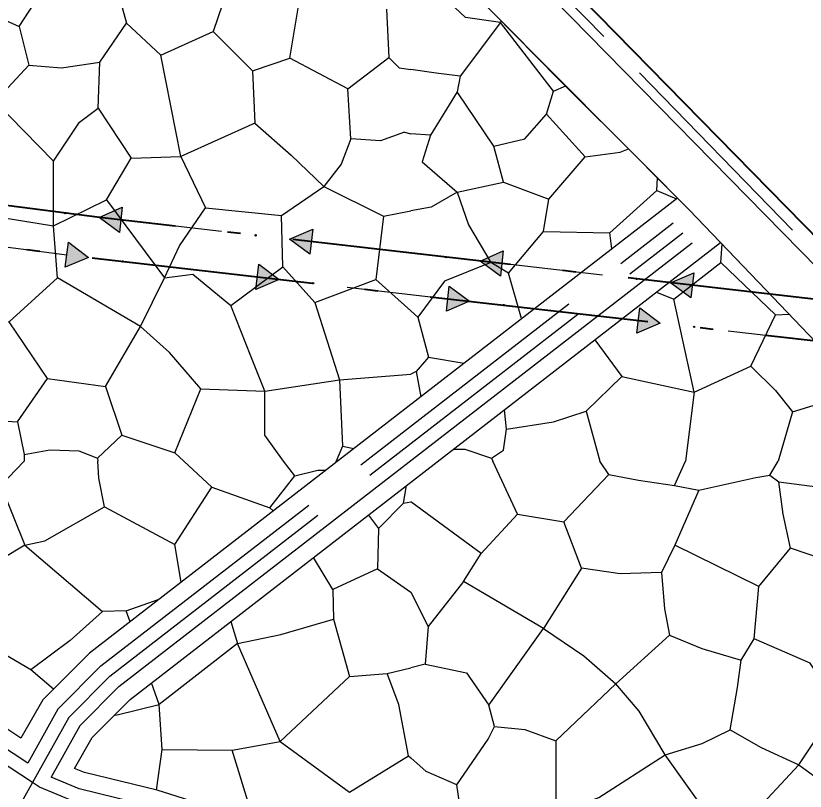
# Model space of a CAD drawing. Extents: x -64005 to -55000, y -89025 to -80000.
# Drawn here: x -60437 to -59861, y -84160 to -83593 of the extents above; entities that cross this region are included whole.
import ezdxf

# ---------------------------------------------------------------- set-up
doc = ezdxf.new("R2010")
doc.units = 0
doc.header["$LTSCALE"] = 32
for name, pattern in [('DASH_DOUBLE_DOT', [9.2, 5, -1.2, 0.3, -1.2, 0.3, -1.2]), ('DOT_DASHED', [7.7, 5, -1.2, 0.3, -1.2]), ('LONG_DASHED', [7.5, 6, -1.5])]:
    doc.linetypes.add(name, pattern=pattern)
for name, color, linetype, lineweight in [('18', 7, 'Continuous', 25), ('19', 7, 'Continuous', 25), ('3', 7, 'Continuous', 25), ('39', 7, 'LONG_DASHED', 25), ('53', 7, 'DASH_DOUBLE_DOT', 25), ('6', 7, 'Continuous', 25), ('8', 7, 'Continuous', 25)]:
    doc.layers.add(name, color=color, linetype=linetype, lineweight=lineweight)

msp = doc.modelspace()

# ---------------------------------------------------------------- hatches: boundary and pattern name
at = {"layer": '18'}
for points in [[(-60361.67, -83751.67), (-60376.54, -83740.65), (-60359.57, -83733.29)], [(-60222.58, -83767.6), (-60237.45, -83756.59), (-60220.48, -83749.22)], [(-60398.88, -83758.72), (-60384.15, -83769.92), (-60401.21, -83777.08)], [(-60083.49, -83783.54), (-60098.36, -83772.52), (-60081.39, -83765.16)], [(-60259.93, -83774.9), (-60245.07, -83785.91), (-60262.04, -83793.28)], [(-59944.4, -83799.47), (-59959.27, -83788.46), (-59942.3, -83781.09)], [(-60120.84, -83790.83), (-60105.98, -83801.85), (-60122.95, -83809.21)], [(-59981.75, -83806.77), (-59966.89, -83817.78), (-59983.86, -83825.15)]]:
    msp.add_hatch(color=256, dxfattribs=at).paths.add_polyline_path(points)

# ---------------------------------------------------------------- linework, layer by layer
for p, q in [((-60426.14, -83734.35), (-60499.53, -83725.04)), ((-60287.12, -83750.9), (-60360.62, -83742.48)), ((-60473.43, -83758.59), (-60400.04, -83767.9)), ((-60148.03, -83766.83), (-60221.53, -83758.41)), ((-60008.94, -83782.77), (-60082.44, -83774.35)), ((-60334.48, -83775.66), (-60260.98, -83784.09)), ((-60195.39, -83791.6), (-60121.89, -83800.02)), ((-59869.85, -83798.7), (-59943.35, -83790.28)), ((-60056.3, -83807.54), (-59982.8, -83815.96)), ((-59917.21, -83823.48), (-59843.71, -83831.9))]:
    msp.add_line(p, q, dxfattribs=at)
at = {"layer": '18', "linetype": 'DOT_DASHED', "lineweight": 40}
for points in [[(-62511.18, -83419.68), (-62511.65, -83442.16), (-62269.37, -83547.46), (-62236.29, -83546.11), (-61998.23, -83536.37), (-61478.42, -83639.63), (-61155.09, -83677.73), (-60626.09, -83739.21), (-60379.64, -83770.49), (-59836.37, -83832.74), (-59632.07, -83878.3), (-59482.83, -83910.88), (-59245.7, -83916.4), (-59157.46, -83918.46), (-58274.27, -84022.41)], [(-59176.97, -83888), (-59290.14, -83885.36), (-59657.06, -83841.98), (-59831.38, -83803.11), (-60376.04, -83740.71), (-60622.47, -83709.43), (-61151.6, -83647.93), (-61473.73, -83609.97), (-61992.38, -83506.94), (-61993.6, -83506.74), (-62420.8, -83437.27), (-62481.72, -83419.68)]]:
    msp.add_lwpolyline(points, dxfattribs=at)
at = {"layer": '18'}
for points in [[(-60361.67, -83751.67), (-60376.54, -83740.65), (-60359.57, -83733.29)], [(-60222.58, -83767.6), (-60237.45, -83756.59), (-60220.48, -83749.22)], [(-60398.88, -83758.72), (-60384.15, -83769.92), (-60401.21, -83777.08)], [(-60083.49, -83783.54), (-60098.36, -83772.52), (-60081.39, -83765.16)], [(-60259.93, -83774.9), (-60245.07, -83785.91), (-60262.04, -83793.28)], [(-59944.4, -83799.47), (-59959.27, -83788.46), (-59942.3, -83781.09)], [(-60120.84, -83790.83), (-60105.98, -83801.85), (-60122.95, -83809.21)], [(-59981.75, -83806.77), (-59966.89, -83817.78), (-59983.86, -83825.15)]]:
    msp.add_lwpolyline(points, close=True, dxfattribs=at)
for centre in [(-60401.34, -83737.5), (-60262.28, -83753.74), (-60123.19, -83769.68), (-60359.32, -83772.82), (-59984.1, -83785.61), (-60220.23, -83788.75), (-60081.14, -83804.69), (-59942.05, -83820.63)]:
    msp.add_circle(centre, 0.5, dxfattribs=at)
at = {"layer": '19'}
for p, q in [((-60044.64, -83648.52), (-60035.7, -83644.65)), ((-60153.48, -83678.5), (-60148.89, -83679.66)), ((-59969.33, -83721.06), (-59954.87, -83727)), ((-60002.17, -83763.61), (-60003.67, -83751.9)), ((-60346.33, -83820.38), (-60328.74, -83784.68)), ((-60145.02, -83853.24), (-60141.63, -83871.54)), ((-60020.85, -83882.06), (-59994.87, -83856.77)), ((-59942.03, -83868.21), (-59948.29, -83918.73)), ((-60198.72, -83907.62), (-60190.58, -83909.43)), ((-60203.45, -83919.39), (-60203.29, -83918.73)), ((-60249.28, -83954.85), (-60251.9, -83952.78)), ((-60154.24, -83949.23), (-60148.89, -83948.43)), ((-60316.47, -84006.86), (-60321.14, -83979.46)), ((-59894.8, -84010.09), (-59956.06, -83979.9)), ((-60024.41, -83996.77), (-60051.94, -84040.74)), ((-60356.66, -84027.86), (-60332.51, -84019.27)), ((-60275.4, -84051.81), (-60332.69, -84096.25)), ((-60409.74, -84084.99), (-60426.35, -84070.94)), ((-60244.34, -84123.32), (-60193.73, -84075.8)), ((-60263.4, -84181.23), (-60279.39, -84129.55))]:
    msp.add_line(p, q, dxfattribs=at)
for points in [[(-60458.47, -83209.34), (-60416.83, -83253.16), (-60396.53, -83273.8), (-60369, -83300.88), (-60355.4, -83314.58), (-60219.86, -83454.59), (-60176.23, -83500.37), (-60118.07, -83561.41), (-60088.56, -83591.52), (-59954.25, -83726.52)], [(-60433.57, -84120.83), (-60442.36, -84115.06), (-60486.57, -84072.69), (-60541.41, -84016.72), (-60596.17, -83966.2), (-60668.04, -83906.13), (-60717.52, -83861.58), (-60770.75, -83814.02), (-60485.35, -83265.47)], [(-60478.05, -83581.57), (-60434.89, -83601.39), (-60409.35, -83561.74), (-60442.82, -83524.29)], [(-60367.96, -83557.34), (-60356.48, -83598.76), (-60331.39, -83622.11), (-60293.08, -83604.92)], [(-60283.41, -83562.19), (-60286.47, -83585.1), (-60293.08, -83604.92), (-60264.46, -83633.55), (-60237.15, -83624.3)], [(-60082.99, -83597.12), (-60083.38, -83598.31), (-60108.92, -83594.79), (-60136.66, -83568.36)], [(-60194.89, -83646.78), (-60237.15, -83624.3), (-60230.13, -83582.02)], [(-60166.72, -83588.62), (-60164.94, -83623.87), (-60157.46, -83631.36), (-60148.89, -83632.62)], [(-60434.89, -83601.39), (-60427.83, -83629.59), (-60404.04, -83631.36), (-60375.86, -83627.39), (-60356.48, -83598.76)], [(-60083.38, -83598.31), (-60112.87, -83637.51), (-60130.49, -83635.32), (-60148.89, -83632.62)], [(-60088.22, -83688.62), (-60065.77, -83683.34), (-60049.92, -83665.27), (-60044.64, -83648.52), (-60083.38, -83598.31)], [(-60509.3, -83610.64), (-60515.01, -83637.52), (-60466.13, -83659.99), (-60452.48, -83656.03), (-60427.83, -83629.59)], [(-60377.19, -83660.88), (-60352.96, -83697.45), (-60316.85, -83696.12), (-60331.39, -83622.11)], [(-60153.48, -83678.5), (-60171.1, -83684.66), (-60192.68, -83683.34), (-60194.89, -83646.78), (-60164.94, -83623.87)], [(-60409.76, -83699.65), (-60390.83, -83671.01), (-60377.19, -83660.88), (-60375.86, -83627.39)], [(-60264.46, -83633.55), (-60262.69, -83671.89), (-60236.27, -83695.25), (-60212.5, -83718.15)], [(-60112.87, -83637.51), (-60115.08, -83648.98), (-60134.45, -83680.68), (-60148.89, -83679.66)], [(-60115.08, -83722.12), (-60081.17, -83715.05), (-60088.22, -83688.62), (-60115.08, -83648.98)], [(-60456.45, -83739.3), (-60409.76, -83746.79), (-60409.76, -83699.65), (-60452.48, -83656.03)], [(-60049.92, -83665.27), (-60021.72, -83696.55), (-59996.18, -83693.03), (-59989.89, -83690.7)], [(-60262.69, -83671.89), (-60316.85, -83696.12), (-60298.81, -83733.57), (-60243.32, -83739.3), (-60212.5, -83718.15)], [(-60134.45, -83680.68), (-60140.62, -83700.08), (-60115.08, -83722.12), (-60134.02, -83733.13), (-60148.89, -83735.95)], [(-60192.68, -83683.34), (-60199.71, -83701.84), (-60212.5, -83718.15), (-60168.9, -83739.74), (-60148.89, -83735.95)], [(-60409.76, -83746.79), (-60371.02, -83727.84), (-60352.96, -83697.45)], [(-60081.17, -83715.05), (-60048.15, -83727.4), (-60021.72, -83696.55)], [(-60052.1, -83751.02), (-60003.67, -83751.9), (-59969.33, -83721.06), (-59968.91, -83711.78)], [(-60115.08, -83722.12), (-60106.72, -83746.18), (-60090.43, -83773.5), (-60124.33, -83787.15), (-60143.71, -83813.59), (-60148.89, -83808.94)], [(-59954.25, -83726.52), (-60383.53, -84058.76), (-60417.57, -84092.83), (-60433.57, -84120.83)], [(-60371.02, -83727.84), (-60328.74, -83784.68), (-60317.74, -83761.32), (-60298.81, -83733.57)], [(-60077.66, -83781.42), (-60052.1, -83751.02), (-60048.15, -83727.4)], [(-60328.74, -83784.68), (-60308.04, -83782.03), (-60280.32, -83804.95), (-60242.43, -83776.75), (-60243.32, -83739.3)], [(-60168.9, -83739.74), (-60174.5, -83785.99), (-60148.89, -83808.94)], [(-60493.88, -83773.67), (-60484.42, -83807.59), (-60442.15, -83816.84), (-60406.92, -83784.67), (-60409.76, -83746.79)], [(-60394.35, -84142.89), (-60381.49, -84120.37), (-60353.73, -84092.6), (-59922.73, -83759.04), (-59922.72, -83759.04)], [(-59969.48, -83795.22), (-59957, -83800.37), (-59922.65, -83773.5), (-59921.57, -83760.24)], [(-59922.72, -83759.04), (-59889.63, -83793.51), (-59832.43, -83853.52), (-59809.77, -83876.13), (-59763.12, -83920.02), (-59721.65, -83958.79), (-59700.28, -83977.48), (-59685.66, -83989.48), (-59656.04, -84012.98), (-59557.43, -84090.17), (-59498.82, -84132.43)], [(-60067.99, -83814.55), (-60077.66, -83781.42), (-60090.43, -83773.5)], [(-59922.65, -83773.5), (-59882.59, -83811.82), (-59872.68, -83811.29)], [(-60242.43, -83776.75), (-60218.97, -83802.74), (-60174.5, -83785.99)], [(-60371.87, -83864.01), (-60346.33, -83820.38), (-60406.92, -83784.67)], [(-60218.97, -83802.74), (-60200.9, -83859.15), (-60148.89, -83855.08)], [(-60014.51, -83830.07), (-59994.87, -83856.77), (-59942.03, -83868.21), (-59957, -83800.37)], [(-60302.3, -83865.76), (-60255.51, -83867.53), (-60265.64, -83841.96), (-60280.32, -83804.95)], [(-60143.71, -83813.59), (-60136.04, -83842.63), (-60145.02, -83853.24), (-60148.89, -83855.08)], [(-59942.03, -83868.21), (-59900.64, -83849.28), (-59882.59, -83811.82)], [(-60436.15, -83889.99), (-60414.14, -83858.28), (-60442.15, -83816.84)], [(-60321.23, -83912.47), (-60302.3, -83865.76), (-60325.19, -83839.33), (-60346.33, -83820.38)], [(-60136.04, -83842.63), (-60110, -83847.06), (-60109.99, -83847.06)], [(-59900.64, -83849.28), (-59882.59, -83867.09), (-59870.24, -83882.51), (-59880.76, -83918.73)], [(-60414.14, -83858.28), (-60371.87, -83864.01), (-60359.98, -83899.69), (-60377.59, -83916.43)], [(-60241.86, -83918.73), (-60255.51, -83899.69), (-60255.51, -83867.53), (-60200.9, -83859.15), (-60198.72, -83907.62), (-60203.29, -83918.73)], [(-59870.24, -83882.51), (-59833.7, -83871.49), (-59824.94, -83861)], [(-60089.98, -83916.43), (-60081.17, -83910.7), (-60078.98, -83895.28), (-60080.42, -83881.08)], [(-60078.98, -83895.28), (-60044.64, -83889.99), (-60020.85, -83882.06), (-60011, -83918.73)], [(-60476.66, -83891.76), (-60455.97, -83888.68), (-60436.15, -83889.99), (-60431.3, -83913.79), (-60431.13, -83918.73)], [(-60359.98, -83899.69), (-60321.23, -83912.47), (-60314.5, -83918.73)], [(-60431.3, -83913.79), (-60412.37, -83910.26), (-60391.23, -83911.15), (-60377.59, -83916.43), (-60377.44, -83918.73)], [(-60117.56, -83909.83), (-60109.36, -83909.83), (-60089.98, -83916.43), (-60088.91, -83918.73)], [(-60488.5, -83942.59), (-60463.2, -83943.92), (-60448.1, -83936.37), (-60431.13, -83918.73)], [(-60430.79, -83979.9), (-60416.14, -83976.79), (-60372.64, -83951.91), (-60376.63, -83931.04), (-60377.44, -83918.73)], [(-60372.64, -83951.91), (-60321.14, -83979.46), (-60294.07, -83937.71), (-60314.5, -83918.73)], [(-60294.07, -83937.71), (-60251.9, -83952.78), (-60233.69, -83929.23), (-60241.86, -83918.73)], [(-60097.66, -83986.12), (-60071.02, -83957.24), (-60088.91, -83918.73)], [(-60071.02, -83957.24), (-60037.28, -83963.01), (-60004.44, -83928.36), (-60011, -83918.73)], [(-60004.44, -83928.36), (-59982.69, -83932.38), (-59956.51, -83936.37), (-59948.29, -83918.73)], [(-59956.51, -83936.37), (-59938.75, -83939.92), (-59897.02, -83930.6), (-59886.82, -83928.83), (-59880.76, -83918.73)], [(-59886.82, -83928.83), (-59880.16, -83933.71), (-59852.18, -83937.26), (-59822.01, -83929.27), (-59816.17, -83918.73)], [(-60233.69, -83929.23), (-60216.83, -83925.24), (-60211.01, -83925.24)], [(-59822.01, -83929.27), (-59802.04, -83962.13), (-59821.56, -83995.44), (-59848.19, -83990.11), (-59871.72, -83982.12), (-59877.05, -83957.24), (-59880.16, -83933.71)], [(-60448.1, -83936.37), (-60430.79, -83979.9), (-60464.08, -83999.88)], [(-60179.9, -83958.07), (-60172.44, -83967.89), (-60154.24, -83949.23), (-60152.01, -83936.48)], [(-59938.75, -83939.92), (-59956.06, -83979.9), (-59965.83, -83999.88), (-59963.61, -84026.52), (-59960.06, -84045.62), (-59936.52, -84055.39), (-59907.67, -84063.82), (-59898.35, -84048.29), (-59894.8, -84010.09), (-59871.72, -83982.12)], [(-60110.52, -84006.54), (-60097.66, -83986.12), (-60148.89, -83948.43)], [(-59965.83, -83999.88), (-59996, -84000.77), (-60024.41, -83996.77), (-60037.28, -83963.01)], [(-60172.44, -83967.89), (-60173.3, -83997.19), (-60148.89, -84014.15)], [(-60430.79, -83979.9), (-60373.97, -84028.3), (-60397.5, -84049.61), (-60426.35, -84070.94), (-60461.41, -84050.51)], [(-60173.3, -83997.19), (-60205.72, -84012.29), (-60219.9, -83989.03)], [(-60138.5, -84066.93), (-60108.3, -84073.15), (-60091.89, -84096.69), (-60051.94, -84040.74), (-60110.52, -84006.54), (-60136.28, -84039.41)], [(-60205.72, -84012.29), (-60205.27, -84034.05), (-60193.73, -84075.8), (-60166.2, -84073.58), (-60148.89, -84069.43)], [(-60148.89, -84014.15), (-60136.28, -84039.41), (-60138.5, -84066.93), (-60148.89, -84069.43)], [(-60353.88, -84035.81), (-60356.66, -84027.86), (-60373.97, -84028.3)], [(-60280.28, -84035.75), (-60275.4, -84051.81), (-60243.89, -84045.16), (-60205.27, -84034.05)], [(-60051.94, -84040.74), (-60022.63, -84060.72), (-59999.11, -84081.16), (-59960.06, -84045.62)], [(-60330.46, -84129.1), (-60279.39, -84129.55), (-60244.34, -84123.32), (-60275.4, -84051.81)], [(-59915.67, -84114.89), (-59893.21, -84127.79), (-59865.69, -84140.22), (-59837.72, -84098.47), (-59847.04, -84081.6), (-59857.25, -84066.05), (-59898.35, -84048.29)], [(-59963.16, -84133.11), (-59936.08, -84124.67), (-59915.67, -84114.89), (-59910.34, -84083.82), (-59907.67, -84063.82)], [(-60150.54, -84133.7), (-60157.65, -84096.39), (-60166.2, -84073.58)], [(-60365.07, -84103.95), (-60363.32, -84103.81), (-60332.69, -84096.25), (-60338.19, -84080.57)], [(-60334.53, -84158.82), (-60330.46, -84129.1), (-60332.69, -84096.25)], [(-60115.41, -84154.87), (-60092.33, -84121.56), (-60087.89, -84112.23), (-60091.89, -84096.69)], [(-59865.69, -84140.22), (-59838.92, -84159.75), (-59825.16, -84173.07), (-59788.77, -84168.63), (-59778.55, -84135.78), (-59774.12, -84109.57)], [(-60087.89, -84112.23), (-60065.69, -84114.45), (-60043.06, -84122.89)], [(-60244.34, -84123.32), (-60193.6, -84160.36), (-60150.54, -84133.7), (-60148.89, -84135.17)], [(-60043.06, -84176.2), (-60067.46, -84193.07), (-60088.78, -84195.72), (-60110.08, -84189.51), (-60115.41, -84154.87), (-60137.6, -84145.1), (-60148.89, -84135.17)], [(-59865.69, -84140.22), (-59917.94, -84196.62), (-59963.16, -84133.11)], [(-59931.92, -84307.02), (-60118.31, -84232.85), (-60184.14, -84208.38), (-60265.6, -84180.47), (-60334.15, -84158.91), (-60387.14, -84145.86), (-60394.35, -84142.89)]]:
    msp.add_lwpolyline(points, dxfattribs=at)
msp.add_lwpolyline([(-59999.11, -84081.16), (-60043.06, -84122.89), (-60043.06, -84176.2), (-60011.54, -84164.2), (-59963.16, -84133.11), (-59982.25, -84101.14)], close=True, dxfattribs=at)
at = {"layer": '3', "lineweight": 40}
msp.add_lwpolyline([(-59799.58, -83809.66), (-60124.14, -83478.72), (-60222.05, -83376.91), (-60249.87, -83348.53), (-60263.06, -83335.03), (-60279.83, -83316), (-60296.44, -83297.8), (-60347.76, -83242.82), (-60392.77, -83197.24), (-60432.47, -83158.8), (-60442.25, -83149)], dxfattribs=at)
at = {"layer": '3'}
for points in [[(-59799.58, -83809.66), (-60124.14, -83478.72), (-60222.05, -83376.91), (-60249.87, -83348.53), (-60263.06, -83335.03), (-60279.83, -83316), (-60296.44, -83297.8), (-60347.76, -83242.82), (-60392.77, -83197.24), (-60432.47, -83158.8), (-60442.25, -83149)], [(-59582.7, -84029.96), (-59653.35, -83970.67), (-59692.32, -83936.63), (-59717.73, -83913.27), (-59730.26, -83901.3), (-59748.62, -83883.03), (-60134.9, -83489.18), (-60232.81, -83387.35), (-60260.59, -83359.03), (-60274.06, -83345.23), (-60290.99, -83326.02), (-60307.46, -83307.98), (-60358.58, -83253.2), (-60403.33, -83207.9), (-60442.99, -83169.48)], [(-59582.7, -84029.96), (-59653.35, -83970.67), (-59692.32, -83936.63), (-59717.73, -83913.27), (-59730.26, -83901.3), (-59748.62, -83883.03), (-60134.9, -83489.18), (-60232.81, -83387.35), (-60260.59, -83359.03), (-60274.06, -83345.23), (-60290.99, -83326.02), (-60307.46, -83307.98), (-60358.58, -83253.2), (-60403.33, -83207.9), (-60442.99, -83169.48)], [(-60442.99, -83169.48), (-60403.33, -83207.9), (-60358.58, -83253.2), (-60307.46, -83307.98), (-60290.99, -83326.02), (-60274.06, -83345.23), (-60260.59, -83359.03), (-60232.81, -83387.35), (-60134.9, -83489.18), (-59748.62, -83883.03), (-59730.26, -83901.3), (-59717.73, -83913.27), (-59692.32, -83936.63), (-59653.35, -83970.67), (-59582.7, -84029.96)]]:
    msp.add_lwpolyline(points, dxfattribs=at)
at = {"layer": '39'}
msp.add_line((-60398.65, -84105.72), (-60425.07, -84153.32), dxfattribs=at)
for points in [[(-60398.65, -84105.72), (-60368.63, -84075.68), (-59950.37, -83751.96)], [(-60425.07, -84153.32), (-60456.44, -84132.75), (-60502.39, -84088.69), (-60557.09, -84032.87), (-60611.02, -83983.12), (-60682.79, -83923.12), (-60732.55, -83878.32), (-60786.11, -83830.47), (-60798.91, -83818.31)], [(-60425.07, -84153.32), (-60442.45, -84184.07), (-60456.91, -84203.2), (-60464.56, -84209.58), (-60477.95, -84212.76), (-60490.71, -84212.56), (-60503.04, -84207.03), (-60536.62, -84181.1), (-60618.03, -84116.91), (-60709.02, -84039.05)], [(-60088.91, -84267.79), (-60191.72, -84229.57), (-60272.62, -84201.85), (-60340.23, -84180.58), (-60394.16, -84167.3), (-60419.98, -84156.66), (-60425.07, -84153.32)]]:
    msp.add_lwpolyline(points, dxfattribs=at)
at = {"layer": '53'}
msp.add_lwpolyline([(-60444.3, -83158.67), (-60412.38, -83190.25), (-60400.53, -83201.54), (-60383.75, -83218.55), (-60356.89, -83244.67), (-60295.93, -83310.03), (-60275.26, -83332.42), (-60271.63, -83336.55), (-60256.52, -83351.8), (-60182.45, -83428.9), (-60119.98, -83494.38), (-59981.9, -83635.2), (-59839.26, -83781.85), (-59787.53, -83833.88), (-59757.89, -83864.54), (-59727.92, -83893.51), (-59655.85, -83959.88), (-59642.38, -83971), (-59583.28, -84022), (-59550.95, -84041.54), (-59511.89, -84069.16)], dxfattribs=at)
at = {"layer": '6', "lineweight": 35}
msp.add_lwpolyline([(-60483.88, -83182.74), (-60416.83, -83253.16), (-60396.53, -83273.8), (-60369, -83300.88), (-60355.4, -83314.58), (-60219.86, -83454.59), (-60118.07, -83561.41), (-60088.56, -83591.52), (-60041.01, -83639.67), (-59978.64, -83702), (-59945.43, -83735.49), (-59889.63, -83793.51), (-59832.43, -83853.52), (-59809.75, -83876.12), (-59763.12, -83920.02), (-59721.65, -83958.79), (-59700.28, -83977.48), (-59685.66, -83989.48), (-59656.04, -84012.98), (-59557.43, -84090.17), (-59498.82, -84132.43)], dxfattribs=at)
at = {"layer": '8', "linetype": 'LONG_DASHED'}
msp.add_line((-60406.72, -84099.65), (-60428.53, -84139.09), dxfattribs=at)
at = {"layer": '8'}
msp.add_line((-60390.58, -84111.79), (-60411.37, -84149.4), dxfattribs=at)
at = {"layer": '8', "linetype": 'LONG_DASHED'}
msp.add_lwpolyline([(-60406.72, -84099.65), (-60375.25, -84068.16), (-59957.36, -83744.74)], dxfattribs=at)
at = {"layer": '8'}
for points in [[(-60390.58, -84111.79), (-60362.01, -84083.2), (-59943.38, -83759.21)], [(-60428.53, -84139.09), (-60450.18, -84124.88), (-60495.36, -84081.58), (-60550.12, -84025.69), (-60604.42, -83975.59), (-60676.23, -83915.57), (-60725.86, -83870.88), (-60779.33, -83823.12), (-60786.39, -83816.41)], [(-60084.9, -84258.62), (-60188.35, -84220.15), (-60269.5, -84192.35), (-60337.53, -84170.95), (-60391.04, -84157.77), (-60411.37, -84149.4)]]:
    msp.add_lwpolyline(points, dxfattribs=at)

doc.saveas('drawing.dxf')
